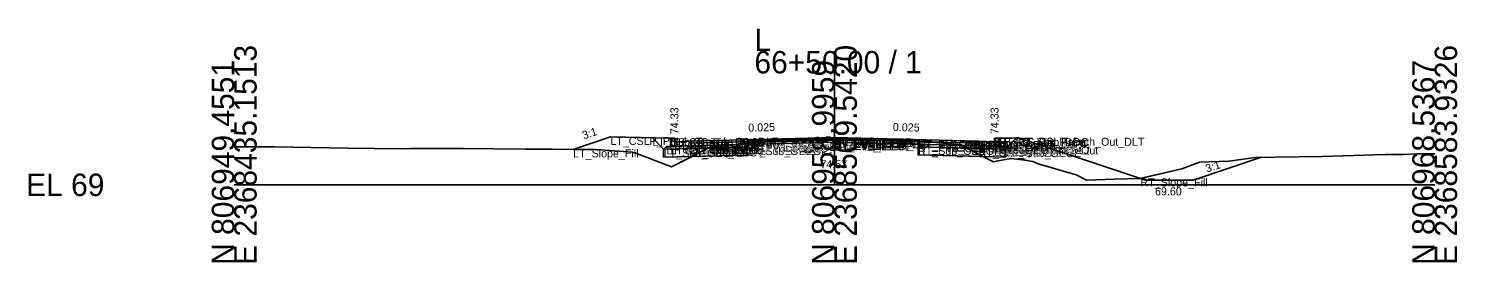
# Model space of a CAD drawing. Extents: x -26 to 8153, y -10 to 9520.
# Drawn here: x 5974.3 to 6152.8, y 6990.3 to 7019.5 of the extents above; entities that cross this region are included whole.
import ezdxf

# ---------------------------------------------------------------- set-up
doc = ezdxf.new("R2010")
doc.units = 0
for name, color, linetype in [('Exist CMT Pavement', 7, 'Continuous'), ('Exist Cross Section Cell', 7, 'Continuous'), ('Exist XS Center Line Elevation Label', 7, 'Continuous'), ('Exist XS Ground Line', 7, 'Continuous'), ('Prop CMT Conc Surface', 7, 'Continuous'), ('Prop CMT Concrete Structures', 7, 'Continuous'), ('Prop CMT Ditch DDE', 7, 'Continuous'), ('Prop CMT Pvmt Course 1', 7, 'Continuous'), ('Prop CMT Pvmt Course 1 CG', 7, 'Continuous'), ('Prop CMT Pvmt Course 1 Wedge', 7, 'Continuous'), ('Prop CMT Pvmt Course 2', 7, 'Continuous'), ('Prop CMT Pvmt Course 2 Wedge', 7, 'Continuous'), ('Prop CMT Pvmt Course 3', 7, 'Continuous'), ('Prop CMT Pvmt Course 3 Wedge', 7, 'Continuous'), ('Prop CMT Pvmt Surface', 7, 'Continuous'), ('Prop CMT Pvmt Wedge Surface 1', 7, 'Continuous'), ('Prop CMT Pvmt Wedge Surface 2', 7, 'Continuous'), ('Prop CMT Pvmt Wedge Surface 3', 7, 'Continuous'), ('Prop CMT Shallow Undercut', 7, 'Continuous'), ('Prop CMT Shallow Undercut Boundary', 7, 'Continuous'), ('Prop CMT Slope Grass', 7, 'Continuous'), ('Prop CMT Subgrade Earthwork', 7, 'Continuous'), ('Prop XS Earthwork Shape', 7, 'Continuous'), ('Prop XS Hydro Elevations', 7, 'Continuous'), ('Prop XS SE Text', 7, 'Continuous'), ('Prop XS Side Slope Text', 7, 'Continuous'), ('Prop XS Subgrade Earthwork', 7, 'Continuous'), ('Scratch_Level_2', 7, 'Continuous'), ('Scratch_Level_6', 7, 'Continuous')]:
    doc.layers.add(name, color=color, linetype=linetype)

msp = doc.modelspace()

# ---------------------------------------------------------------- linework, layer by layer
at = {"layer": 'Exist CMT Pavement'}
for p, q in [((6064.06, 7005.24), (6064.87, 7005.27)), ((6064.87, 7005.27), (6074.7, 7005.57)), ((6074.7, 7005.57), (6075, 7005.57)), ((6075, 7005.57), (6084.12, 7005.48)), ((6084.12, 7005.48), (6085.44, 7005.47))]:
    msp.add_line(p, q, dxfattribs=at)
at = {"layer": 'Exist Cross Section Cell'}
for p, q in [((6075, 7000), (6075, 7016.72)), ((6000, 7000), (6075, 7000)), ((6075, 7000), (6150, 7000))]:
    msp.add_line(p, q, dxfattribs=at)
at = {"layer": 'Exist XS Ground Line'}
for p, q in [((6000, 7004.74), (6003.87, 7004.73)), ((6003.87, 7004.73), (6005.04, 7004.73)), ((6005.04, 7004.73), (6014.21, 7004.58)), ((6014.21, 7004.58), (6020.83, 7004.51)), ((6020.83, 7004.51), (6022.1, 7004.52)), ((6022.1, 7004.52), (6025.5, 7004.54)), ((6025.5, 7004.54), (6028.65, 7004.54)), ((6028.65, 7004.54), (6036.37, 7004.47)), ((6036.37, 7004.47), (6039.74, 7004.46)), ((6039.74, 7004.46), (6045.22, 7004.4)), ((6045.22, 7004.4), (6048.65, 7004.18)), ((6048.65, 7004.18), (6049.7, 7004.08)), ((6049.7, 7004.08), (6050.17, 7003.95)), ((6050.17, 7003.95), (6054.65, 7002.25)), ((6054.65, 7002.25), (6058.32, 7004.11)), ((6058.32, 7004.11), (6059.62, 7004.77)), ((6059.62, 7004.77), (6060.25, 7004.83)), ((6060.25, 7004.83), (6062.74, 7005.04)), ((6062.74, 7005.04), (6063.68, 7005.16)), ((6063.68, 7005.16), (6064.06, 7005.24)), ((6064.06, 7005.24), (6064.87, 7005.27)), ((6064.87, 7005.27), (6074.7, 7005.57)), ((6074.7, 7005.57), (6075, 7005.57)), ((6075, 7005.57), (6084.12, 7005.48)), ((6084.12, 7005.48), (6085.44, 7005.47)), ((6085.44, 7005.47), (6086.22, 7005.33)), ((6086.22, 7005.33), (6087.26, 7005.34)), ((6087.26, 7005.34), (6090.58, 7005.01)), ((6090.58, 7005.01), (6091.82, 7004.4)), ((6091.82, 7004.4), (6094.89, 7002.88)), ((6146.05, 7003.81), (6147.76, 7003.86)), ((6147.76, 7003.86), (6150, 7003.87)), ((6094.89, 7002.88), (6095.23, 7002.97)), ((6095.23, 7002.97), (6097.03, 7003.31)), ((6097.03, 7003.31), (6098.5, 7003.12)), ((6098.5, 7003.12), (6099.78, 7002.9)), ((6099.78, 7002.9), (6100.45, 7002.64)), ((6100.45, 7002.64), (6105.22, 7001.25)), ((6118.4, 7001.99), (6120.6, 7002.83)), ((6120.6, 7002.83), (6124.26, 7002.97)), ((6124.26, 7002.97), (6127.62, 7003.43)), ((6127.62, 7003.43), (6129.99, 7003.47)), ((6129.99, 7003.47), (6135.96, 7003.53)), ((6135.96, 7003.53), (6143.83, 7003.77)), ((6143.83, 7003.77), (6146.05, 7003.81)), ((6105.22, 7001.25), (6106.49, 7000.6)), ((6106.49, 7000.6), (6109.95, 7000.69)), ((6109.95, 7000.69), (6113.16, 7000.78)), ((6113.16, 7000.78), (6118.4, 7001.99))]:
    msp.add_line(p, q, dxfattribs=at)
at = {"layer": 'Prop CMT Conc Surface'}
for points in [[(6055, 7005.33), (6055, 7005.83), (6054.5, 7005.83)], [(6095, 7005.33), (6095, 7005.83), (6095.5, 7005.83)], [(6057, 7005.46), (6055, 7005.33)], [(6093, 7005.46), (6095, 7005.33)]]:
    msp.add_lwpolyline(points, dxfattribs=at)
at = {"layer": 'Prop CMT Concrete Structures'}
for points in [[(6057, 7005.46), (6055, 7005.33), (6055, 7005.83), (6054.5, 7005.83)], [(6054.5, 7005.83), (6054.5, 7004.81), (6057, 7004.88)], [(6093, 7005.46), (6095, 7005.33), (6095, 7005.83), (6095.5, 7005.83)], [(6095.5, 7005.83), (6095.5, 7004.81), (6093, 7004.88)], [(6057, 7004.88), (6057, 7005.46)], [(6093, 7004.88), (6093, 7005.46)]]:
    msp.add_lwpolyline(points, dxfattribs=at)
at = {"layer": 'Prop CMT Ditch DDE'}
for p, q in [((6119.84, 7000.6), (6128.36, 7003.44)), ((6113.84, 7000.6), (6119.84, 7000.6))]:
    msp.add_line(p, q, dxfattribs=at)
msp.add_lwpolyline([(6113.24, 7000.8), (6113.84, 7000.6)], dxfattribs=at)
at = {"layer": 'Prop CMT Pvmt Course 1'}
for points in [[(6075, 7005.91), (6057, 7005.46)], [(6064.06, 7005.51), (6075, 7005.79)], [(6075, 7005.66), (6075, 7005.91)], [(6075, 7005.91), (6093, 7005.46)], [(6075, 7005.66), (6075, 7005.91)], [(6075, 7005.79), (6075, 7005.66), (6075, 7005.66)], [(6085.44, 7005.52), (6075, 7005.79)], [(6075, 7005.79), (6075, 7005.66), (6075, 7005.66)], [(6057, 7005.46), (6057, 7005.21)], [(6057, 7005.21), (6064.06, 7005.39)], [(6064.06, 7005.39), (6064.06, 7005.51)], [(6085.44, 7005.4), (6085.44, 7005.52)], [(6093, 7005.21), (6085.44, 7005.4)], [(6093, 7005.46), (6093, 7005.21)]]:
    msp.add_lwpolyline(points, dxfattribs=at)
at = {"layer": 'Prop CMT Pvmt Course 1 CG'}
for points in [[(6057, 7004.88), (6054, 7004.8), (6053.66, 7004.46)], [(6053.66, 7004.46), (6057, 7004.55)], [(6057, 7004.55), (6057, 7004.88)], [(6093, 7004.88), (6096, 7004.8), (6096.34, 7004.46)], [(6093, 7004.55), (6093, 7004.88)], [(6096.34, 7004.46), (6093, 7004.55)]]:
    msp.add_lwpolyline(points, dxfattribs=at)
at = {"layer": 'Prop CMT Pvmt Course 1 Wedge'}
for points in [[(6075, 7005.79), (6064.06, 7005.51)], [(6075, 7005.79), (6085.44, 7005.52)]]:
    msp.add_lwpolyline(points, dxfattribs=at)
at = {"layer": 'Prop CMT Pvmt Course 2'}
for points in [[(6064.06, 7005.39), (6057, 7005.21)], [(6057, 7005.21), (6057, 7004.88)], [(6057, 7004.88), (6064.06, 7005.06)], [(6064.06, 7005.06), (6064.06, 7005.39)], [(6085.44, 7005.07), (6085.44, 7005.4)], [(6085.44, 7005.4), (6093, 7005.21)], [(6093, 7004.88), (6085.44, 7005.07)], [(6093, 7005.21), (6093, 7004.88)]]:
    msp.add_lwpolyline(points, dxfattribs=at)
at = {"layer": 'Prop CMT Pvmt Course 2 Wedge'}
for points in [[(6075, 7005.66), (6064.06, 7005.39)], [(6075, 7005.66), (6085.44, 7005.4)]]:
    msp.add_lwpolyline(points, dxfattribs=at)
at = {"layer": 'Prop CMT Pvmt Course 3'}
for points in [[(6064.06, 7005.06), (6057, 7004.88)], [(6057, 7004.88), (6057, 7004.55)], [(6057, 7004.55), (6064.06, 7004.72)], [(6064.06, 7004.72), (6064.06, 7005.06)], [(6085.44, 7005.07), (6093, 7004.88)], [(6085.44, 7004.74), (6085.44, 7005.07)], [(6093, 7004.55), (6085.44, 7004.74)], [(6093, 7004.88), (6093, 7004.55)]]:
    msp.add_lwpolyline(points, dxfattribs=at)
at = {"layer": 'Prop CMT Pvmt Course 3 Wedge'}
for points in [[(6075, 7005.33), (6064.06, 7005.06)], [(6075, 7005.33), (6085.44, 7005.07)]]:
    msp.add_lwpolyline(points, dxfattribs=at)
at = {"layer": 'Prop CMT Pvmt Surface'}
for points in [[(6075, 7005.91), (6057, 7005.46)], [(6075, 7005.91), (6093, 7005.46)]]:
    msp.add_lwpolyline(points, dxfattribs=at)
at = {"layer": 'Prop CMT Pvmt Wedge Surface 1'}
for points in [[(6075, 7005.79), (6064.06, 7005.51)], [(6075, 7005.79), (6085.44, 7005.52)], [(6057, 7005.21), (6057, 7005.46)], [(6064.06, 7005.39), (6057, 7005.21)], [(6064.06, 7005.51), (6064.06, 7005.39)], [(6085.44, 7005.52), (6085.44, 7005.4)], [(6085.44, 7005.4), (6093, 7005.21)], [(6093, 7005.21), (6093, 7005.46)]]:
    msp.add_lwpolyline(points, dxfattribs=at)
at = {"layer": 'Prop CMT Pvmt Wedge Surface 2'}
for points in [[(6075, 7005.66), (6057, 7005.21)], [(6075, 7005.66), (6093, 7005.21)], [(6057, 7005.21), (6057, 7005.46)], [(6093, 7005.21), (6093, 7005.46)]]:
    msp.add_lwpolyline(points, dxfattribs=at)
at = {"layer": 'Prop CMT Pvmt Wedge Surface 3'}
for points in [[(6057, 7004.88), (6057, 7005.46)], [(6075, 7005.33), (6057, 7004.88)], [(6075, 7005.33), (6093, 7004.88)], [(6093, 7004.88), (6093, 7005.46)]]:
    msp.add_lwpolyline(points, dxfattribs=at)
at = {"layer": 'Prop CMT Shallow Undercut'}
for points in [[(6064.06, 7004.72), (6064.06, 7003.72), (6057.23, 7003.55), (6058.32, 7004.11), (6059.3, 7004.61)], [(6091.44, 7004.59), (6091.82, 7004.4), (6093.58, 7003.53), (6085.44, 7003.74), (6085.44, 7004.74)]]:
    msp.add_lwpolyline(points, close=True, dxfattribs=at)
at = {"layer": 'Prop CMT Shallow Undercut Boundary'}
for p, q in [((6053.66, 7004.46), (6053.66, 7003.46)), ((6064.06, 7004.72), (6064.06, 7003.72)), ((6085.44, 7004.74), (6085.44, 7003.74)), ((6096.34, 7004.46), (6096.34, 7003.46)), ((6053.66, 7003.46), (6064.06, 7003.72)), ((6085.44, 7003.74), (6096.34, 7003.46))]:
    msp.add_line(p, q, dxfattribs=at)
at = {"layer": 'Prop CMT Slope Grass'}
for points in [[(6054.5, 7005.83), (6047, 7005.98), (6042.35, 7004.43)], [(6095.5, 7005.83), (6098, 7005.88), (6113.24, 7000.8)]]:
    msp.add_lwpolyline(points, dxfattribs=at)
at = {"layer": 'Prop CMT Subgrade Earthwork'}
for points in [[(6057, 7004.55), (6053.66, 7004.46), (6052.25, 7005.88)], [(6093, 7004.55), (6096.34, 7004.46), (6097.75, 7005.88)], [(6064.06, 7004.72), (6057, 7004.55)], [(6064.06, 7004.72), (6064.07, 7005.24)], [(6085.44, 7004.74), (6085.43, 7005.47)], [(6085.44, 7004.74), (6093, 7004.55)]]:
    msp.add_lwpolyline(points, dxfattribs=at)
at = {"layer": 'Prop XS Earthwork Shape'}
for p, q in [((6120.6, 7002.83), (6118.4, 7001.99)), ((6119.84, 7000.6), (6128.36, 7003.44)), ((6124.26, 7002.97), (6120.6, 7002.83)), ((6127.62, 7003.43), (6124.26, 7002.97)), ((6128.36, 7003.44), (6127.62, 7003.43)), ((6118.4, 7001.99), (6113.24, 7000.8)), ((6113.24, 7000.8), (6113.84, 7000.6)), ((6113.84, 7000.6), (6119.84, 7000.6))]:
    msp.add_line(p, q, dxfattribs=at)
for points in [[(6052.25, 7005.88), (6047, 7005.98), (6042.35, 7004.43), (6045.22, 7004.4), (6048.65, 7004.18), (6049.7, 7004.08), (6050.17, 7003.95), (6054.65, 7002.25), (6057.23, 7003.55), (6053.66, 7003.46), (6053.66, 7004.46)], [(6098, 7005.88), (6113.24, 7000.8), (6113.16, 7000.78), (6109.95, 7000.69), (6106.49, 7000.6), (6105.22, 7001.25), (6100.45, 7002.64), (6099.78, 7002.9), (6098.5, 7003.12), (6097.03, 7003.31), (6095.23, 7002.97), (6094.89, 7002.88), (6093.58, 7003.53), (6096.34, 7003.46), (6096.34, 7004.46), (6097.75, 7005.88)], [(6057.23, 7003.55), (6058.32, 7004.11), (6059.3, 7004.61), (6057, 7004.55), (6053.66, 7004.46), (6053.66, 7003.46)], [(6064.06, 7004.72), (6059.3, 7004.61), (6058.32, 7004.11), (6057.23, 7003.55), (6064.06, 7003.72)], [(6064.06, 7004.72), (6059.3, 7004.61), (6059.62, 7004.77), (6060.25, 7004.83), (6062.74, 7005.04), (6063.68, 7005.16), (6064.06, 7005.24), (6064.07, 7005.24)], [(6085.44, 7004.74), (6091.44, 7004.59), (6090.58, 7005.01), (6087.26, 7005.34), (6086.22, 7005.33), (6085.44, 7005.47), (6085.43, 7005.47)], [(6085.44, 7004.74), (6091.44, 7004.59), (6091.82, 7004.4), (6093.58, 7003.53), (6085.44, 7003.74)], [(6091.44, 7004.59), (6093, 7004.55), (6096.34, 7004.46), (6096.34, 7003.46), (6093.58, 7003.53), (6091.82, 7004.4)]]:
    msp.add_lwpolyline(points, close=True, dxfattribs=at)
at = {"layer": 'Prop XS Subgrade Earthwork'}
for p, q in [((6053.66, 7004.46), (6064.06, 7004.72)), ((6096.34, 7004.46), (6085.44, 7004.74))]:
    msp.add_line(p, q, dxfattribs=at)
at = {"layer": 'Scratch_Level_6'}
for points in [[(6064.06, 7004.72), (6064.06, 7003.72), (6057.23, 7003.55), (6058.32, 7004.11), (6059.3, 7004.61)], [(6091.44, 7004.59), (6091.82, 7004.4), (6093.58, 7003.53), (6085.44, 7003.74), (6085.44, 7004.74)]]:
    msp.add_lwpolyline(points, close=True, dxfattribs=at)

# ---------------------------------------------------------------- texts
at = {"layer": 'Exist Cross Section Cell'}
for s, p in [('L', (6065, 7016.72)), ('66+50.00 / 1', (6065, 7013.92)), ('EL 69', (5974, 6998.6))]:
    msp.add_text(s, height=2.8, dxfattribs=at).set_placement(p)
for s, p in [('E 2368435.1513', (6002.8, 6990)), ('E 2368509.5420', (6077.8, 6990)), ('E 2368583.9326', (6152.8, 6990)), ('N 806949.4551', (6000, 6990)), ('N 806958.9959', (6075, 6990)), ('N 806968.5367', (6150, 6990))]:
    msp.add_text(s, height=2.8, rotation=90, dxfattribs=at).set_placement(p)
at = {"layer": 'Exist XS Center Line Elevation Label'}
msp.add_text('74.57', height=1, dxfattribs=at).set_placement((6073.25, 7002.07))
at = {"layer": 'Prop XS Hydro Elevations'}
for p in [(6055.5, 7006.33), (6095.5, 7006.33)]:
    msp.add_text('74.33', height=1, rotation=90, dxfattribs=at).set_placement(p)
msp.add_text('69.60', height=1, dxfattribs=at).set_placement((6115.05, 6998.69))
at = {"layer": 'Prop XS SE Text'}
for rotation, p in [(1.4321, (6064.24, 7006.64)), (358.5679, (6082.29, 7006.73))]:
    msp.add_text('0.025', height=1, rotation=rotation, dxfattribs=at).set_placement(p)
at = {"layer": 'Prop XS Side Slope Text'}
for rotation, p in [(18.4349, (6043.68, 7005.67)), (341.5651, (6105.1, 7004.3)), (18.4349, (6121.56, 7001.52))]:
    msp.add_text('3:1', height=1, rotation=rotation, dxfattribs=at).set_placement(p)
at = {"layer": 'Scratch_Level_2'}
for s, p in [('LT_CSLP_Pnt', (6047, 7004.98)), ('LT_Sub_Trench_Out_DLT', (6052.25, 7004.88)), ('LT_CG_Top_BOC', (6054.5, 7004.83)), ('LT_CG_Top_Face', (6055, 7004.83)), ('PV1_PGL', (6075, 7004.91)), ('RT_PV1_IEEOP', (6075, 7004.79)), ('LT_PV1_IEEOP', (6075, 7004.79)), ('RT_PV2_IEEOP', (6075, 7004.66)), ('LT_PV2_IEEOP', (6075, 7004.66)), ('PV2_PGL', (6075, 7004.66)), ('RT_CG_Top_Face', (6095, 7004.83)), ('RT_CG_Top_BOC', (6095.5, 7004.83)), ('RT_Sub_Trench_Out_DLT', (6097.75, 7004.88)), ('RT_CSLP_Pnt', (6098, 7004.88)), ('LT_Slope_Fill', (6042.35, 7003.43)), ('LT_Sub_OEOP', (6053.66, 7003.46)), ('LT_CG1_Shelf_Out', (6054, 7003.8)), ('LT_CG_Bot_BOC', (6054.5, 7003.81)), ('LT_CG_Top_Gut', (6055, 7004.33)), ('LT_PV1_OEOT', (6057, 7004.46)), ('LT_PV2_OEOT', (6057, 7004.21)), ('LT_PV3_OEOT', (6057, 7003.88)), ('LT_CG_Bot_IE', (6057, 7003.88)), ('LT_Sub_OEOT', (6057, 7003.55)), ('LT_PV1_OEEOP', (6064.06, 7004.51)), ('LT_PV2_OEEOP', (6064.06, 7004.39)), ('LT_PV_OEEOP_EG', (6064.06, 7004.24)), ('LT_PV3_OEEOP', (6064.06, 7004.06)), ('LT_Sub_OEEOP', (6064.06, 7003.72)), ('LT_PV_Sub_Tie_Out', (6064.07, 7004.24)), ('RT_PV_IEEOP_EG', (6075, 7004.57)), ('LT_PV_IEEOP_EG', (6075, 7004.57)), ('RT_PV3_IEEOP', (6075, 7004.33)), ('LT_PV3_IEEOP', (6075, 7004.33)), ('RT_PV_Sub_Tie_Out', (6085.43, 7004.47)), ('RT_PV1_OEEOP', (6085.44, 7004.52)), ('RT_PV_OEEOP_EG', (6085.44, 7004.47)), ('RT_PV2_OEEOP', (6085.44, 7004.4)), ('RT_PV3_OEEOP', (6085.44, 7004.07)), ('RT_Sub_OEEOP', (6085.44, 7003.74)), ('RT_PV1_OEOT', (6093, 7004.46)), ('RT_PV2_OEOT', (6093, 7004.21)), ('RT_PV3_OEOT', (6093, 7003.88)), ('RT_CG_Bot_IE', (6093, 7003.88)), ('RT_Sub_OEOT', (6093, 7003.55)), ('RT_CG_Top_Gut', (6095, 7004.33)), ('RT_CG_Bot_BOC', (6095.5, 7003.81)), ('RT_CG1_Shelf_Out', (6096, 7003.8)), ('RT_Sub_OEOP', (6096.34, 7003.46)), ('RT_Slope_Fill', (6113.24, 6999.8))]:
    msp.add_text(s, height=1, dxfattribs=at).set_placement(p)

doc.saveas('drawing.dxf')
